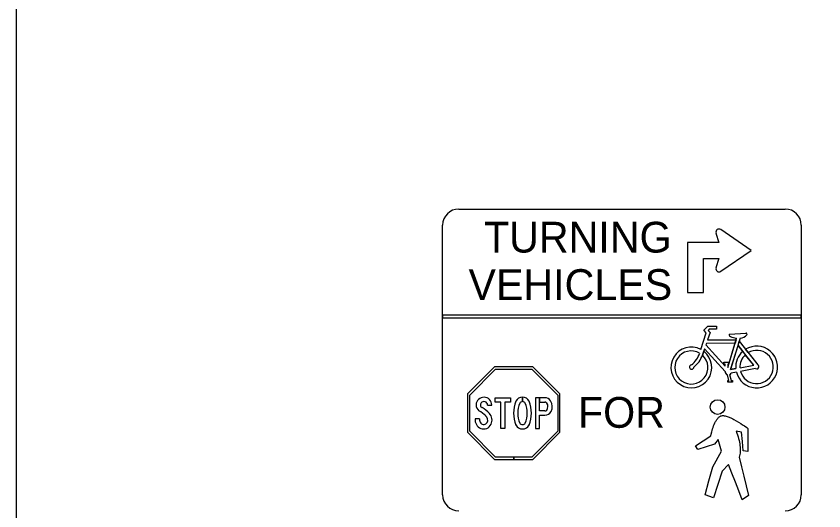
# Model space of a CAD drawing. Extents: x 42133 to 45533, y 41351 to 47951.
# Drawn here: x 42208.3 to 42344.1, y 43694.8 to 43777.9 of the extents above; entities that cross this region are included whole.
import ezdxf

# ---------------------------------------------------------------- set-up
doc = ezdxf.new("R2010")
doc.units = 0
doc.layers.add('P_ODOT_PLAN_Border', color=7, linetype='Continuous')
doc.layers.add('P_TRAF_SIGN_SignDetails', color=7, linetype='Continuous')

msp = doc.modelspace()

# ---------------------------------------------------------------- linework, layer by layer
at = {"layer": 'P_ODOT_PLAN_Border'}
msp.add_lwpolyline([(42208.34, 43601.35), (43808.34, 43601.35), (43808.34, 44601.35), (42208.34, 44601.35)], close=True, dxfattribs=at)
at = {"layer": 'P_TRAF_SIGN_SignDetails'}
for p, q in [((42282.7, 43745.51), (42337.58, 43745.51)), ((42280, 43697.46), (42280, 43742.82)), ((42340.28, 43742.82), (42340.28, 43697.46)), ((42280.02, 43727.18), (42280.02, 43727.74)), ((42280.02, 43727.74), (42340.22, 43727.74)), ((42340.22, 43727.18), (42280.02, 43727.18)), ((42340.22, 43727.74), (42340.22, 43727.18)), ((42293.43, 43713.12), (42293.43, 43713.85)), ((42293.43, 43713.85), (42293.43, 43713.12)), ((42293.43, 43713.12), (42293.43, 43713.85)), ((42293.43, 43713.85), (42293.43, 43713.12)), ((42287.56, 43712.54), (42288.27, 43712.54)), ((42287.56, 43712.54), (42288.27, 43712.54)), ((42287.56, 43712.54), (42288.27, 43712.54)), ((42286.18, 43710.23), (42285.46, 43710.23)), ((42286.18, 43710.23), (42285.46, 43710.23)), ((42286.18, 43710.23), (42285.46, 43710.23))]:
    msp.add_line(p, q, dxfattribs=at)
for points in [[(42326.73, 43735.04), (42331.86, 43738.55), (42326.73, 43742.06)], [(42326.73, 43735.04), (42331.86, 43738.55), (42326.73, 43742.06)], [(42326.73, 43735.04), (42331.86, 43738.55), (42326.73, 43742.06)], [(42325.94, 43741.48), (42326.43, 43739.89), (42321.17, 43739.89), (42321.17, 43731.46), (42323.84, 43731.46), (42323.84, 43737.21)], [(42325.94, 43741.48), (42326.43, 43739.89), (42321.17, 43739.89), (42321.17, 43731.46), (42323.84, 43731.46), (42323.84, 43737.21)], [(42325.94, 43741.48), (42326.43, 43739.89), (42321.17, 43739.89), (42321.17, 43731.46), (42323.84, 43731.46), (42323.84, 43737.21)], [(42323.84, 43737.21), (42326.43, 43737.21), (42325.94, 43735.62)], [(42323.84, 43737.21), (42326.43, 43737.21), (42325.94, 43735.62)], [(42323.84, 43737.21), (42326.43, 43737.21), (42325.94, 43735.62)], [(42323.39, 43721.9), (42324.3, 43724.7), (42323.88, 43725.14), (42324.56, 43725.81), (42326.01, 43725.81), (42326.01, 43725.31), (42324.78, 43725.31), (42324.6, 43725.11), (42324.96, 43724.76), (42324.54, 43723.52), (42329.32, 43723.54), (42329.4, 43723.81)], [(42323.39, 43721.9), (42324.3, 43724.7), (42323.88, 43725.14), (42324.56, 43725.81), (42326.01, 43725.81), (42326.01, 43725.31), (42324.78, 43725.31), (42324.6, 43725.11), (42324.96, 43724.76)], [(42323.39, 43721.9), (42324.3, 43724.7), (42323.88, 43725.14), (42324.56, 43725.81), (42326.01, 43725.81), (42326.01, 43725.31), (42324.78, 43725.31), (42324.6, 43725.11), (42324.96, 43724.76)], [(42324.96, 43724.76), (42324.54, 43723.52), (42329.32, 43723.54), (42329.14, 43722.94), (42324.33, 43722.9), (42324.25, 43722.68), (42327.51, 43719.1), (42327.51, 43719.42), (42327.28, 43719.42), (42327.28, 43719.74), (42328.04, 43719.74), (42328.04, 43719.42), (42327.91, 43719.42), (42327.91, 43718.87), (42329.4, 43723.81)], [(42324.96, 43724.76), (42324.54, 43723.52), (42329.32, 43723.54), (42329.14, 43722.94), (42324.33, 43722.9), (42324.25, 43722.68), (42327.51, 43719.1), (42327.51, 43719.42), (42327.28, 43719.42), (42327.28, 43719.74), (42328.04, 43719.74), (42328.04, 43719.42), (42327.91, 43719.42), (42327.91, 43718.87), (42329.4, 43723.81)], [(42328.23, 43724.46), (42330.97, 43724.64)], [(42328.23, 43724.46), (42330.97, 43724.64)], [(42328.23, 43724.46), (42330.97, 43724.64)], [(42330.01, 43723.8), (42328.38, 43718.51), (42329.27, 43718.68)], [(42330.01, 43723.8), (42328.38, 43718.51), (42329.27, 43718.68)], [(42329.98, 43718.81), (42332.28, 43719.23), (42329.64, 43722.57), (42329.86, 43723.29), (42332.98, 43719.29)], [(42329.98, 43718.81), (42332.28, 43719.23), (42329.64, 43722.57), (42329.86, 43723.29), (42332.98, 43719.29)], [(42330.01, 43723.8), (42329.86, 43723.3), (42330.92, 43721.94)], [(42327.49, 43718.19), (42324.03, 43722.02), (42323.67, 43720.95)], [(42327.49, 43718.19), (42324.03, 43722.02), (42323.67, 43720.95)], [(42323.67, 43720.95), (42323.89, 43721.59)], [(42323.67, 43720.95), (42323.89, 43721.59)], [(42327.49, 43718.19), (42324.03, 43722.02), (42323.88, 43721.59)], [(42328.38, 43718.51), (42329.64, 43722.57), (42330.43, 43721.57)], [(42330.43, 43721.57), (42330.87, 43721.01)], [(42330.43, 43721.57), (42330.87, 43721.01)], [(42331.36, 43721.37), (42330.92, 43721.94)], [(42331.36, 43721.37), (42330.92, 43721.94)], [(42329.98, 43718.81), (42332.28, 43719.23), (42330.87, 43721.01)], [(42331.36, 43721.37), (42332.98, 43719.29)], [(42328.23, 43717.66), (42328.47, 43716.69), (42328.71, 43716.69), (42328.71, 43716.4), (42327.95, 43716.4), (42327.95, 43716.69), (42328.12, 43716.69), (42327.88, 43717.62)], [(42328.23, 43717.66), (42328.47, 43716.69), (42328.71, 43716.69), (42328.71, 43716.4), (42327.95, 43716.4), (42327.95, 43716.69), (42328.12, 43716.69), (42327.88, 43717.62)], [(42327.95, 43716.69), (42328.12, 43716.69), (42327.88, 43717.62)], [(42328.23, 43717.66), (42328.47, 43716.69), (42328.71, 43716.69), (42328.71, 43716.4), (42327.95, 43716.4), (42327.95, 43716.69)], [(42329.27, 43718.68), (42328.38, 43718.51)], [(42329.37, 43718.09), (42328.49, 43717.92)], [(42329.37, 43718.09), (42328.49, 43717.92)], [(42329.37, 43718.09), (42328.49, 43717.92)], [(42332.6, 43718.69), (42330.07, 43718.22)], [(42332.6, 43718.69), (42330.07, 43718.22)], [(42332.6, 43718.69), (42330.07, 43718.22)], [(42297.18, 43713.79), (42295.59, 43713.79), (42295.59, 43708.6), (42296.3, 43708.6), (42296.3, 43710.85), (42297.18, 43710.85)], [(42296.3, 43713.79), (42295.59, 43713.79), (42295.59, 43708.6), (42296.3, 43708.6), (42296.3, 43710.85), (42297.18, 43710.85)], [(42296.3, 43713.79), (42295.59, 43713.79), (42295.59, 43708.6), (42296.3, 43708.6), (42296.3, 43710.85), (42297.18, 43710.85)], [(42297.18, 43713.79), (42296.3, 43713.79), (42296.3, 43713.06), (42297.18, 43713.06)], [(42297.18, 43711.58), (42296.3, 43711.58), (42296.3, 43713.79)], [(42297.18, 43713.79), (42296.3, 43713.79), (42296.3, 43713.06), (42297.18, 43713.06)], [(42297.18, 43711.58), (42296.3, 43711.58), (42296.3, 43713.79)], [(42297.18, 43711.58), (42296.3, 43711.58), (42296.3, 43713.06), (42297.18, 43713.06)]]:
    msp.add_lwpolyline(points, dxfattribs=at)
for points in [[(42324.25, 43722.68), (42327.51, 43719.1), (42327.51, 43719.42), (42327.28, 43719.42), (42327.28, 43719.74), (42328.04, 43719.74), (42328.04, 43719.42), (42327.91, 43719.42), (42327.91, 43718.87), (42329.14, 43722.94), (42324.33, 43722.9)], [(42295.16, 43703.42), (42299.72, 43707.99), (42299.72, 43714.41), (42295.16, 43718.97), (42288.74, 43718.97), (42284.17, 43714.41), (42284.17, 43707.99), (42288.74, 43703.42)], [(42291.95, 43703.42), (42291.95, 43703.81), (42288.9, 43703.81), (42284.56, 43708.15), (42284.56, 43714.24), (42288.9, 43718.58), (42294.99, 43718.58), (42299.34, 43714.24), (42299.34, 43708.15), (42294.99, 43703.81), (42291.95, 43703.81), (42291.95, 43703.42), (42295.16, 43703.42), (42299.72, 43707.99), (42299.72, 43714.41), (42295.16, 43718.97), (42288.74, 43718.97), (42284.17, 43714.41), (42284.17, 43707.99), (42288.74, 43703.42)], [(42295.16, 43703.42), (42299.72, 43707.99), (42299.72, 43714.41), (42295.16, 43718.97), (42288.74, 43718.97), (42284.17, 43714.41), (42284.17, 43707.99), (42288.74, 43703.42)], [(42284.56, 43708.15), (42284.56, 43714.24), (42288.9, 43718.58), (42294.99, 43718.58), (42299.34, 43714.24), (42299.34, 43708.15), (42294.99, 43703.81), (42288.9, 43703.81)], [(42289.76, 43713.06), (42288.82, 43713.06), (42288.82, 43713.79), (42291.42, 43713.79), (42291.42, 43713.06), (42290.48, 43713.06), (42290.48, 43708.6), (42289.76, 43708.6)], [(42289.76, 43713.06), (42288.82, 43713.06), (42288.82, 43713.79), (42291.42, 43713.79), (42291.42, 43713.06), (42290.48, 43713.06), (42290.48, 43708.6), (42289.76, 43708.6)], [(42289.76, 43713.06), (42288.82, 43713.06), (42288.82, 43713.79), (42291.42, 43713.79), (42291.42, 43713.06), (42290.48, 43713.06), (42290.48, 43708.6), (42289.76, 43708.6)], [(42322.47, 43705.68), (42325.06, 43707.4), (42325.13, 43707.67), (42325.22, 43708.06), (42325.29, 43708.28), (42325.36, 43708.53), (42325.45, 43708.78), (42325.54, 43709.04), (42325.64, 43709.29), (42325.76, 43709.55), (42325.88, 43709.79), (42325.95, 43709.9), (42326.02, 43710.02), (42326.09, 43710.12), (42326.17, 43710.22), (42326.24, 43710.32), (42326.32, 43710.4), (42326.4, 43710.48), (42326.49, 43710.56), (42326.58, 43710.62), (42326.67, 43710.67), (42326.72, 43710.7), (42326.77, 43710.72), (42326.88, 43710.76), (42327.01, 43710.78), (42327.15, 43710.77), (42327.23, 43710.77), (42327.3, 43710.76), (42327.47, 43710.73), (42327.63, 43710.69), (42327.81, 43710.63), (42328.18, 43710.49), (42328.57, 43710.32), (42328.76, 43710.22), (42328.96, 43710.12), (42329.35, 43709.9), (42329.73, 43709.68), (42330.09, 43709.45), (42330.42, 43709.24), (42330.71, 43709.05), (42331.15, 43708.75), (42331.31, 43708.63), (42331.31, 43706.68), (42331.31, 43704.72), (42330.52, 43704.86), (42330.37, 43706.42), (42330.21, 43707.98), (42329.32, 43708.15), (42329.44, 43707.84), (42329.55, 43707.53), (42329.64, 43707.22), (42329.73, 43706.92), (42329.81, 43706.61), (42329.87, 43706.32), (42329.92, 43706.03), (42329.96, 43705.75), (42329.99, 43705.47), (42330.01, 43705.2), (42330.02, 43704.94), (42330.01, 43704.81), (42330, 43704.69), (42329.98, 43704.45), (42329.95, 43704.22), (42329.9, 43704), (42329.84, 43703.8), (42330.23, 43702.19), (42330.63, 43700.58), (42331.02, 43698.97), (42331.41, 43697.36), (42330.35, 43696.61), (42329.78, 43698.1), (42329.2, 43699.59), (42328.63, 43701.08), (42328.06, 43702.57), (42327, 43701.43), (42326.26, 43699.19), (42325.52, 43696.95), (42324.12, 43697.46), (42324.75, 43699.83), (42325.39, 43702.19), (42326.86, 43704.82), (42326.29, 43706.77), (42325.7, 43705.99), (42324.29, 43705.53), (42322.89, 43705.06)], [(42322.47, 43705.68), (42325.06, 43707.4), (42325.13, 43707.67), (42325.22, 43708.06), (42325.29, 43708.28), (42325.36, 43708.53), (42325.45, 43708.78), (42325.54, 43709.04), (42325.64, 43709.29), (42325.76, 43709.55), (42325.88, 43709.79), (42325.95, 43709.9), (42326.02, 43710.02), (42326.09, 43710.12), (42326.17, 43710.22), (42326.24, 43710.32), (42326.32, 43710.4), (42326.4, 43710.48), (42326.49, 43710.56), (42326.58, 43710.62), (42326.67, 43710.67), (42326.72, 43710.7), (42326.77, 43710.72), (42326.88, 43710.76), (42327.01, 43710.78), (42327.15, 43710.77), (42327.23, 43710.77), (42327.3, 43710.76), (42327.47, 43710.73), (42327.63, 43710.69), (42327.81, 43710.63), (42328.18, 43710.49), (42328.57, 43710.32), (42328.76, 43710.22), (42328.96, 43710.12), (42329.35, 43709.9), (42329.73, 43709.68), (42330.09, 43709.45), (42330.42, 43709.24), (42330.71, 43709.05), (42331.15, 43708.75), (42331.31, 43708.63), (42331.31, 43706.68), (42331.31, 43704.72), (42330.52, 43704.86), (42330.37, 43706.42), (42330.21, 43707.98), (42329.32, 43708.15), (42329.44, 43707.84), (42329.55, 43707.53), (42329.64, 43707.22), (42329.73, 43706.92), (42329.81, 43706.61), (42329.87, 43706.32), (42329.92, 43706.03), (42329.96, 43705.75), (42329.99, 43705.47), (42330.01, 43705.2), (42330.02, 43704.94), (42330.01, 43704.81), (42330, 43704.69), (42329.98, 43704.45), (42329.95, 43704.22), (42329.9, 43704), (42329.84, 43703.8), (42330.23, 43702.19), (42330.63, 43700.58), (42331.02, 43698.97), (42331.41, 43697.36), (42330.35, 43696.61), (42329.78, 43698.1), (42329.2, 43699.59), (42328.63, 43701.08), (42328.06, 43702.57), (42327, 43701.43), (42326.26, 43699.19), (42325.52, 43696.95), (42324.12, 43697.46), (42324.75, 43699.83), (42325.39, 43702.19), (42326.86, 43704.82), (42326.29, 43706.77), (42325.7, 43705.99), (42324.29, 43705.53), (42322.89, 43705.06)], [(42322.47, 43705.68), (42325.06, 43707.4), (42325.13, 43707.67), (42325.22, 43708.06), (42325.29, 43708.28), (42325.36, 43708.53), (42325.45, 43708.78), (42325.54, 43709.04), (42325.64, 43709.29), (42325.76, 43709.55), (42325.88, 43709.79), (42325.95, 43709.9), (42326.02, 43710.02), (42326.09, 43710.12), (42326.17, 43710.22), (42326.24, 43710.32), (42326.32, 43710.4), (42326.4, 43710.48), (42326.49, 43710.56), (42326.58, 43710.62), (42326.67, 43710.67), (42326.72, 43710.7), (42326.77, 43710.72), (42326.88, 43710.76), (42327.01, 43710.78), (42327.15, 43710.77), (42327.23, 43710.77), (42327.3, 43710.76), (42327.47, 43710.73), (42327.63, 43710.69), (42327.81, 43710.63), (42328.18, 43710.49), (42328.57, 43710.32), (42328.76, 43710.22), (42328.96, 43710.12), (42329.35, 43709.9), (42329.73, 43709.68), (42330.09, 43709.45), (42330.42, 43709.24), (42330.71, 43709.05), (42331.15, 43708.75), (42331.31, 43708.63), (42331.31, 43706.68), (42331.31, 43704.72), (42330.52, 43704.86), (42330.37, 43706.42), (42330.21, 43707.98), (42329.32, 43708.15), (42329.44, 43707.84), (42329.55, 43707.53), (42329.64, 43707.22), (42329.73, 43706.92), (42329.81, 43706.61), (42329.87, 43706.32), (42329.92, 43706.03), (42329.96, 43705.75), (42329.99, 43705.47), (42330.01, 43705.2), (42330.02, 43704.94), (42330.01, 43704.81), (42330, 43704.69), (42329.98, 43704.45), (42329.95, 43704.22), (42329.9, 43704), (42329.84, 43703.8), (42330.23, 43702.19), (42330.63, 43700.58), (42331.02, 43698.97), (42331.41, 43697.36), (42330.35, 43696.61), (42329.78, 43698.1), (42329.2, 43699.59), (42328.63, 43701.08), (42328.06, 43702.57), (42327, 43701.43), (42326.26, 43699.19), (42325.52, 43696.95), (42324.12, 43697.46), (42324.75, 43699.83), (42325.39, 43702.19), (42326.86, 43704.82), (42326.29, 43706.77), (42325.7, 43705.99), (42324.29, 43705.53), (42322.89, 43705.06)]]:
    msp.add_lwpolyline(points, close=True, dxfattribs=at)
msp.add_circle((42326.21, 43712.22), 1.23, dxfattribs=at)
msp.add_circle((42326.21, 43712.22), 1.23, dxfattribs=at)
msp.add_circle((42326.21, 43712.22), 1.23, dxfattribs=at)
for centre, radius, start, end in [((42282.7, 43742.82), 2.69, 90, 180), ((42337.58, 43742.82), 2.69, 0, 90), ((42326.44, 43741.63), 0.52, 55.6003, 197.0573), ((42326.44, 43741.63), 0.52, 55.6003, 197.0573), ((42326.44, 43741.63), 0.52, 55.6003, 197.0573), ((42326.44, 43735.47), 0.52, 162.9427, 304.3997), ((42326.44, 43735.47), 0.52, 162.9427, 304.3997), ((42326.44, 43735.47), 0.52, 162.9427, 304.3997), ((42328.24, 43724.35), 0.107, 93.7117, 196.8473), ((42328.24, 43724.35), 0.107, 93.7117, 196.8473), ((42328.24, 43724.35), 0.107, 93.7117, 196.8473), ((42328.51, 43724.44), 0.392, 196.8473, 247.1714), ((42328.51, 43724.44), 0.392, 196.8473, 247.1714), ((42328.51, 43724.44), 0.392, 196.8473, 247.1714), ((42329.91, 43725.39), 1.6, 273.7836, 319.0624), ((42329.91, 43725.39), 1.6, 273.7836, 319.0624), ((42329.91, 43725.39), 1.6, 273.7836, 319.0624), ((42330.98, 43724.46), 0.179, 319.0624, 93.7117), ((42330.98, 43724.46), 0.179, 319.0624, 93.7117), ((42330.98, 43724.46), 0.179, 319.0624, 93.7117), ((42329.68, 43727.06), 3.27, 246.2052, 265.1291), ((42329.68, 43727.06), 3.27, 246.2052, 265.1291), ((42329.68, 43727.06), 3.27, 246.2052, 265.1291), ((42321.8, 43718.87), 3.43, 62.2493, 52.53), ((42321.8, 43718.87), 3.43, 62.2493, 52.4985), ((42321.8, 43718.87), 3.43, 62.2493, 52.4985), ((42321.8, 43718.87), 2.79, 59.9908, 48.0532), ((42321.8, 43718.87), 2.79, 59.9908, 48.0133), ((42321.8, 43718.87), 2.79, 59.9908, 48.0133), ((42332.77, 43718.95), 3.51, 131.8798, 184.5252), ((42332.77, 43718.95), 3.51, 131.909, 184.5252), ((42332.77, 43718.95), 3.51, 131.909, 184.5252), ((42332.77, 43718.95), 3.51, 194.2461, 121.8851), ((42332.77, 43718.95), 3.51, 194.2461, 121.8558), ((42332.77, 43718.95), 3.51, 194.2461, 121.8558), ((42332.77, 43718.95), 2.8, 195.1748, 120.3535), ((42332.77, 43718.95), 2.8, 195.1748, 120.3165), ((42332.77, 43718.95), 2.8, 195.1748, 120.3165), ((42319.18, 43722.61), 4.23, 308.2875, 341.8191), ((42319.18, 43722.61), 4.23, 308.2875, 341.8191), ((42319.18, 43722.61), 4.23, 308.2875, 341.8191), ((42319.58, 43722.33), 4.31, 307.7974, 341.3197), ((42319.58, 43722.33), 4.31, 307.7974, 341.3197), ((42319.58, 43722.33), 4.31, 307.7974, 341.3197), ((42332.77, 43718.95), 2.8, 132.7787, 183.036), ((42332.77, 43718.95), 2.8, 132.8154, 183.036), ((42332.77, 43718.95), 2.8, 132.8154, 183.036), ((42321.86, 43718.93), 0.364, 99.9437, 358.8663), ((42321.86, 43718.93), 0.364, 99.9437, 358.8663), ((42321.86, 43718.93), 0.364, 99.9437, 358.8663), ((42332.81, 43718.98), 0.352, 233.7627, 60.8531), ((42332.81, 43718.98), 0.352, 233.7627, 60.8531), ((42332.81, 43718.98), 0.352, 233.7627, 60.8531), ((42328.01, 43718.13), 0.522, 173.0491, 255.861), ((42328.01, 43718.13), 0.522, 173.0491, 255.861), ((42328.01, 43718.13), 0.522, 173.0491, 255.861), ((42328.01, 43718.13), 0.522, 294.6322, 336.7292), ((42328.01, 43718.13), 0.522, 294.6322, 336.7292), ((42328.01, 43718.13), 0.522, 294.6322, 336.7292), ((42282.7, 43697.46), 2.69, 180, 270), ((42337.58, 43697.46), 2.69, 270, 0)]:
    msp.add_arc(centre, radius, start, end, dxfattribs=at)
for centre, major_axis, start_param, end_param in [((42286.94, 43712.51), (0, 1.35), 4.736267, 7.790596), ((42286.94, 43712.51), (0, 1.35), 4.736267, 7.790596), ((42286.94, 43712.51), (0, 1.35), 4.736267, 7.790596), ((42293.39, 43712.63), (0, 1.22), 6.248265, 7.383959), ((42293.39, 43712.63), (0, 1.22), 6.248265, 7.383959), ((42293.39, 43712.63), (0, 1.22), 6.248265, 7.383959), ((42293.47, 43712.63), (0, 1.22), 5.182411, 6.318105), ((42293.47, 43712.63), (0, 1.22), 5.182411, 6.317893), ((42293.47, 43712.63), (0, 1.22), 5.182411, 6.317893), ((42297.16, 43712.62), (0, 1.17), 5.276851, 6.259896), ((42297.16, 43712.62), (0, 1.17), 5.276851, 6.259896), ((42297.16, 43712.62), (0, 1.17), 5.276851, 6.259896), ((42286.81, 43712.55), (0, 1.21), 1.534831, 2.511766), ((42286.81, 43712.55), (0, 1.21), 1.534831, 2.511766), ((42286.81, 43712.55), (0, 1.21), 1.534831, 2.511766), ((42286.86, 43712.57), (0, 0.522), 0.87378, 2.656959), ((42286.86, 43712.57), (0, 0.522), 0.87378, 2.656959), ((42286.86, 43712.57), (0, 0.522), 0.87378, 2.656959), ((42286.94, 43712.5), (0, 0.633), 4.786904, 7.140738), ((42286.94, 43712.5), (0, 0.633), 4.786904, 7.140738), ((42286.94, 43712.5), (0, 0.633), 4.786904, 7.140738), ((42284.27, 43707.75), (0, 4.98), 5.462886, 5.782242), ((42284.27, 43707.75), (0, 4.98), 5.462886, 5.782242), ((42284.27, 43707.75), (0, 4.98), 5.462886, 5.782242), ((42296.78, 43711.29), (0, 4.92), 1.174158, 1.59042), ((42296.78, 43711.29), (0, 4.92), 1.174158, 1.59042), ((42296.78, 43711.29), (0, 4.92), 1.174158, 1.59042), ((42296.46, 43711.36), (0, 3.86), 1.169623, 1.616135), ((42296.46, 43711.36), (0, 3.86), 1.169623, 1.616135), ((42296.46, 43711.36), (0, 3.86), 1.169623, 1.616135), ((42293.4, 43712.6), (0, 0.522), 6.22959, 7.30809), ((42293.4, 43712.6), (0, 0.522), 6.22959, 7.30809), ((42293.4, 43712.6), (0, 0.522), 6.22959, 7.30809), ((42293.46, 43712.6), (0, 0.522), 5.258281, 6.33678), ((42293.46, 43712.6), (0, 0.522), 5.258281, 6.336283), ((42293.46, 43712.6), (0, 0.522), 5.258281, 6.336283), ((42290.39, 43711.36), (0, 3.86), 4.667051, 5.113562), ((42290.39, 43711.36), (0, 3.86), 4.667051, 5.113562), ((42290.39, 43711.36), (0, 3.86), 4.667051, 5.113562), ((42290.08, 43711.29), (0, 4.92), 4.692766, 5.109028), ((42290.08, 43711.29), (0, 4.92), 4.692766, 5.109028), ((42290.08, 43711.29), (0, 4.92), 4.692766, 5.109028), ((42297.14, 43712.59), (0, 0.478), 5.344449, 6.183368), ((42297.14, 43712.59), (0, 0.478), 5.344449, 6.183368), ((42297.14, 43712.59), (0, 0.478), 5.344449, 6.183368), ((42296.74, 43712.3), (0, 0.973), 4.048017, 5.334419), ((42296.74, 43712.3), (0, 0.973), 4.048017, 5.334419), ((42296.74, 43712.3), (0, 0.973), 4.048017, 5.334419), ((42296.71, 43712.28), (0, 1.74), 4.228611, 5.30173), ((42296.71, 43712.28), (0, 1.74), 4.228611, 5.30173), ((42296.71, 43712.28), (0, 1.74), 4.228611, 5.30173), ((42283.65, 43706.96), (0, 5.25), 5.515137, 5.786988), ((42283.65, 43706.96), (0, 5.25), 5.515137, 5.786988), ((42283.65, 43706.96), (0, 5.25), 5.515137, 5.786988), ((42286.7, 43710.02), (0, 0.898), 4.254409, 5.632398), ((42286.7, 43710.02), (0, 0.898), 4.254409, 5.632398), ((42286.7, 43710.02), (0, 0.898), 4.254409, 5.632398), ((42286.72, 43710.02), (0, 1.61), 4.260987, 5.485755), ((42286.72, 43710.02), (0, 1.61), 4.260987, 5.485755), ((42286.72, 43710.02), (0, 1.61), 4.260987, 5.485755), ((42296.78, 43711.09), (0, 4.92), 1.551173, 1.967435), ((42296.78, 43711.09), (0, 4.92), 1.551173, 1.967435), ((42296.78, 43711.09), (0, 4.92), 1.551173, 1.967435), ((42296.46, 43711.01), (0, 3.86), 1.525458, 1.97197), ((42296.46, 43711.01), (0, 3.86), 1.525458, 1.97197), ((42296.46, 43711.01), (0, 3.86), 1.525458, 1.97197), ((42290.39, 43711.01), (0, 3.86), 4.311216, 4.757727), ((42290.39, 43711.01), (0, 3.86), 4.311216, 4.757727), ((42290.39, 43711.01), (0, 3.86), 4.311216, 4.757727), ((42290.08, 43711.09), (0, 4.92), 4.31575, 4.732012), ((42290.08, 43711.09), (0, 4.92), 4.31575, 4.732012), ((42290.08, 43711.09), (0, 4.92), 4.31575, 4.732012), ((42297.21, 43711.96), (0, 0.389), 3.082992, 3.98323), ((42297.21, 43711.96), (0, 0.389), 3.082992, 3.98323), ((42297.21, 43711.96), (0, 0.389), 3.082992, 3.98323), ((42297.2, 43712.02), (0, 1.17), 3.128753, 4.226983), ((42297.2, 43712.02), (0, 1.17), 3.128753, 4.226983), ((42297.2, 43712.02), (0, 1.17), 3.128753, 4.226983), ((42287.12, 43710.16), (0, 1.7), 1.526364, 2.701682), ((42287.12, 43710.16), (0, 1.7), 1.526364, 2.701682), ((42287.12, 43710.16), (0, 1.7), 1.526364, 2.701682), ((42287.19, 43710.18), (0, 1.03), 1.524757, 2.28214), ((42287.19, 43710.18), (0, 1.03), 1.524757, 2.28214), ((42287.19, 43710.18), (0, 1.03), 1.524757, 2.28214), ((42286.9, 43709.94), (0, 1.41), 2.786047, 4.251692), ((42286.9, 43709.94), (0, 1.41), 2.786047, 4.251692), ((42286.9, 43709.94), (0, 1.41), 2.786047, 4.251692), ((42286.92, 43709.93), (0, 0.658), 2.261787, 4.23006), ((42286.92, 43709.93), (0, 0.658), 2.261787, 4.23006), ((42286.92, 43709.93), (0, 0.658), 2.261787, 4.23006), ((42293.4, 43709.78), (0, 0.522), 2.116688, 3.195188), ((42293.4, 43709.78), (0, 0.522), 2.116688, 3.195188), ((42293.4, 43709.78), (0, 0.522), 2.116688, 3.195188), ((42293.46, 43709.78), (0, 0.522), 3.087997, 4.166497), ((42293.46, 43709.78), (0, 0.522), 3.087997, 4.166497), ((42293.46, 43709.78), (0, 0.522), 3.087997, 4.166497), ((42293.39, 43709.75), (0, 1.22), 2.040819, 3.176513), ((42293.39, 43709.75), (0, 1.22), 2.040819, 3.176513), ((42293.39, 43709.75), (0, 1.22), 2.040819, 3.176513), ((42293.47, 43709.75), (0, 1.22), 3.106673, 4.242367), ((42293.47, 43709.75), (0, 1.22), 3.106673, 4.242367), ((42293.47, 43709.75), (0, 1.22), 3.106673, 4.242367)]:
    msp.add_ellipse(centre, major_axis=major_axis, ratio=0.984612, start_param=start_param, end_param=end_param, dxfattribs=at)

# ---------------------------------------------------------------- texts
for s, p in [('TURNING', (42286.95, 43738.19)), ('VEHICLES', (42284.35, 43730.22)), ('FOR', (42302.75, 43708.73))]:
    msp.add_text(s, height=5.176, dxfattribs=at).set_placement(p)

doc.saveas('drawing.dxf')
